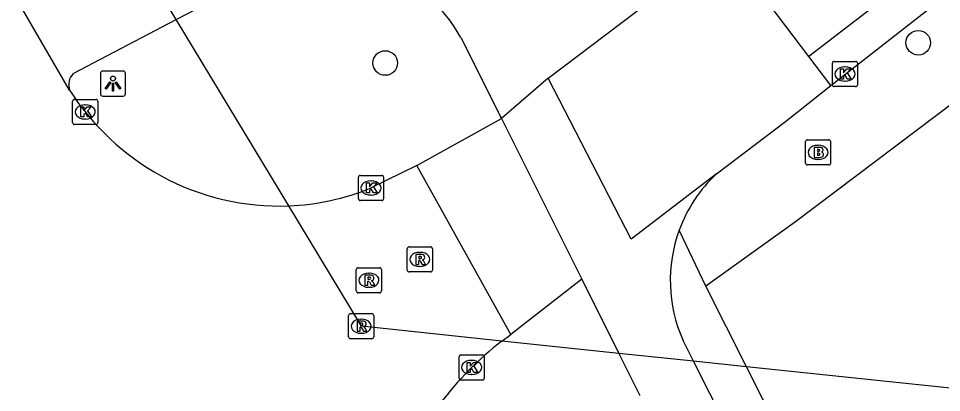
# Model space of a CAD drawing. Extents: x 159353 to 160616, y 385893 to 387321.
# Drawn here: x 159830.7 to 159867.44, y 386440.65 to 386455.52 of the extents above; entities that cross this region are included whole.
import ezdxf

# ---------------------------------------------------------------- set-up
doc = ezdxf.new("R2010")
doc.units = 0
for name, color, linetype in [('IMGEO_Boom', 7, 'Continuous'), ('IMGEO_Brandkraan', 7, 'Continuous'), ('IMGEO_Duiker', 7, 'Continuous'), ('IMGEO_Fietspad_gesloten', 7, 'Continuous'), ('IMGEO_Kolk', 7, 'Continuous'), ('IMGEO_Lichtpunt', 7, 'Continuous'), ('IMGEO_Rijbaan_lokaal_gesloten', 7, 'Continuous'), ('IMGEO_Rijbaan_lokaal_open', 7, 'Continuous'), ('IMGEO_Rioolput', 7, 'Continuous'), ('IMGEO_Voetpad_open', 7, 'Continuous')]:
    doc.layers.add(name, color=color, linetype=linetype)

msp = doc.modelspace()

# ---------------------------------------------------------------- linework, layer by layer
at = {"layer": 'IMGEO_Boom'}
for centre in [(159866.513, 386454.555), (159845.298, 386453.75)]:
    msp.add_circle(centre, 0.489, dxfattribs=at)
at = {"layer": 'IMGEO_Brandkraan'}
for p, q in [((159862.025, 386449.772), (159862.025, 386450.624)), ((159862.1, 386450.698), (159862.952, 386450.698)), ((159863.026, 386450.624), (159863.026, 386449.772)), ((159862.513, 386450.478), (159862.538, 386450.478)), ((159862.536, 386449.918), (159862.511, 386449.918)), ((159862.952, 386449.698), (159862.1, 386449.698))]:
    msp.add_line(p, q, dxfattribs=at)
for points in [[(159862.025, 386449.772), (159862.025, 386450.624)], [(159862.1, 386450.698), (159862.952, 386450.698)], [(159863.026, 386450.624), (159863.026, 386449.772)], [(159862.373, 386450.398), (159862.373, 386449.998), (159862.586, 386449.998)], [(159862.604, 386450.398), (159862.373, 386450.398)], [(159862.552, 386450.317), (159862.498, 386450.317), (159862.498, 386450.241)], [(159862.498, 386450.241), (159862.551, 386450.241)], [(159862.56, 386450.165), (159862.498, 386450.165), (159862.498, 386450.084)], [(159862.498, 386450.084), (159862.56, 386450.084)], [(159862.952, 386449.698), (159862.1, 386449.698)]]:
    msp.add_lwpolyline(points, dxfattribs=at)
for centre, radius, start, end in [((159862.102, 386450.622), 0.0765, 91.552, 178.448), ((159862.102, 386450.622), 0.0765, 91.552, 178.448), ((159862.95, 386450.622), 0.0765, 1.552, 88.448), ((159862.95, 386450.622), 0.0765, 1.552, 88.448), ((159862.553, 386450.279), 0.0379, 267.8285, 90.9355), ((159862.561, 386450.124), 0.0404, 269.8759, 90.5077), ((159862.608, 386450.253), 0.145, 59.4692, 91.5367), ((159862.633, 386450.3), 0.0922, 285.5137, 58.1501), ((159862.638, 386450.108), 0.105, 301.3115, 78.989), ((159862.102, 386449.774), 0.0765, 181.552, 268.448), ((159862.102, 386449.774), 0.0765, 181.552, 268.448), ((159862.592, 386450.249), 0.251, 268.6676, 293.5347), ((159862.95, 386449.774), 0.0765, 271.552, 358.448), ((159862.95, 386449.774), 0.0765, 271.552, 358.448)]:
    msp.add_arc(centre, radius, start, end, dxfattribs=at)
for centre, major_axis, ratio, start_param, end_param in [((159862.512, 386450.198), (-0.387, 0.002), 0.722429, 4.712389, 7.853982), ((159862.537, 386450.198), (-0.39, 0.002), 0.717154, 1.570796, 4.712389)]:
    msp.add_ellipse(centre, major_axis=major_axis, ratio=ratio, start_param=start_param, end_param=end_param, dxfattribs=at)
at = {"layer": 'IMGEO_Duiker'}
msp.add_lwpolyline([(159871.823, 386440.404), (159871.616, 386440.426), (159871.448, 386440.443), (159870.19, 386440.575), (159859.683, 386441.676), (159857.571, 386441.898), (159854.602, 386442.209), (159849.946, 386442.697), (159844.353, 386443.283), (159841.458, 386448.072), (159836.98, 386455.478), (159835.427, 386458.047), (159833.907, 386460.562), (159832.352, 386463.134), (159831.986, 386463.739), (159831.29, 386464.89)], dxfattribs=at)
at = {"layer": 'IMGEO_Fietspad_gesloten'}
for points in [[(159832.879, 386453.328), (159836.98, 386455.478), (159839.259, 386456.673), (159840.883, 386457.457)], [(159848.306, 386454.763), (159849.92, 386451.546)], [(159851.79, 386453.141), (159849.92, 386451.546)], [(159853.126, 386445.153), (159854.602, 386442.209), (159855.438, 386440.54)], [(159969.484, 386232.379), (159951.117, 386263.827), (159929.119, 386301.905), (159889.595, 386379.139), (159865.341, 386426.534), (159857.571, 386441.898), (159857.138, 386442.747)]]:
    msp.add_lwpolyline(points, dxfattribs=at)
for centre, radius, start, end in [((159843.075, 386451.923), 5.952, 28.4989, 111.6068), ((159833.341, 386452.886), 0.639, 136.2348, 200.0141), ((159862.477, 386445.098), 5.834, 133.2485, 159.9147), ((159862.474, 386445.098), 5.831, 159.9002, 203.7823)]:
    msp.add_arc(centre, radius, start, end, dxfattribs=at)
at = {"layer": 'IMGEO_Kolk'}
for p, q in [((159863.168, 386453.814), (159864.02, 386453.814)), ((159863.093, 386452.888), (159863.093, 386453.74)), ((159863.581, 386453.594), (159863.606, 386453.594)), ((159864.094, 386453.74), (159864.094, 386452.888)), ((159864.02, 386452.814), (159863.168, 386452.814)), ((159863.604, 386453.034), (159863.579, 386453.034)), ((159832.86, 386451.378), (159832.86, 386452.23)), ((159832.935, 386452.304), (159833.787, 386452.304)), ((159833.348, 386452.084), (159833.373, 386452.084)), ((159833.861, 386452.23), (159833.861, 386451.378)), ((159833.787, 386451.304), (159832.935, 386451.304)), ((159833.371, 386451.524), (159833.346, 386451.524)), ((159844.234, 386448.357), (159844.234, 386449.209)), ((159844.309, 386449.283), (159845.161, 386449.283)), ((159844.722, 386449.063), (159844.747, 386449.063)), ((159845.235, 386449.209), (159845.235, 386448.357)), ((159845.161, 386448.283), (159844.309, 386448.283)), ((159844.745, 386448.503), (159844.72, 386448.503)), ((159848.239, 386441.223), (159848.239, 386442.075)), ((159848.314, 386442.149), (159849.166, 386442.149)), ((159849.24, 386442.075), (159849.24, 386441.223)), ((159848.727, 386441.929), (159848.752, 386441.929)), ((159848.75, 386441.369), (159848.725, 386441.369)), ((159849.166, 386441.149), (159848.314, 386441.149))]:
    msp.add_line(p, q, dxfattribs=at)
for points in [[(159863.168, 386453.814), (159864.02, 386453.814)], [(159863.093, 386452.888), (159863.093, 386453.74)], [(159863.414, 386453.514), (159863.537, 386453.514), (159863.537, 386453.363), (159863.667, 386453.514), (159863.831, 386453.514), (159863.685, 386453.363), (159863.838, 386453.114), (159863.686, 386453.114), (159863.601, 386453.278), (159863.537, 386453.211), (159863.537, 386453.114), (159863.414, 386453.114), (159863.414, 386453.514)], [(159864.094, 386453.74), (159864.094, 386452.888)], [(159864.02, 386452.814), (159863.168, 386452.814)], [(159832.86, 386451.378), (159832.86, 386452.23)], [(159832.935, 386452.304), (159833.787, 386452.304)], [(159833.181, 386452.004), (159833.304, 386452.004), (159833.304, 386451.853), (159833.434, 386452.004), (159833.598, 386452.004), (159833.452, 386451.853), (159833.605, 386451.604), (159833.453, 386451.604), (159833.368, 386451.768), (159833.304, 386451.701), (159833.304, 386451.604), (159833.181, 386451.604), (159833.181, 386452.004)], [(159833.861, 386452.23), (159833.861, 386451.378)], [(159833.787, 386451.304), (159832.935, 386451.304)], [(159844.234, 386448.357), (159844.234, 386449.209)], [(159844.309, 386449.283), (159845.161, 386449.283)], [(159845.235, 386449.209), (159845.235, 386448.357)], [(159844.555, 386448.983), (159844.678, 386448.983), (159844.678, 386448.832), (159844.808, 386448.983), (159844.972, 386448.983), (159844.826, 386448.832), (159844.979, 386448.583), (159844.827, 386448.583), (159844.742, 386448.747), (159844.678, 386448.68), (159844.678, 386448.583), (159844.555, 386448.583), (159844.555, 386448.983)], [(159845.161, 386448.283), (159844.309, 386448.283)], [(159848.239, 386441.223), (159848.239, 386442.075)], [(159848.314, 386442.149), (159849.166, 386442.149)], [(159849.24, 386442.075), (159849.24, 386441.223)], [(159848.56, 386441.849), (159848.683, 386441.849), (159848.683, 386441.698), (159848.813, 386441.849), (159848.977, 386441.849), (159848.831, 386441.698), (159848.984, 386441.449), (159848.832, 386441.449), (159848.747, 386441.613), (159848.683, 386441.546), (159848.683, 386441.449), (159848.56, 386441.449), (159848.56, 386441.849)], [(159849.166, 386441.149), (159848.314, 386441.149)]]:
    msp.add_lwpolyline(points, dxfattribs=at)
for centre, start, end in [((159863.17, 386453.738), 91.552, 178.448), ((159863.17, 386453.738), 91.552, 178.448), ((159864.018, 386453.738), 1.552, 88.448), ((159864.018, 386453.738), 1.552, 88.448), ((159863.17, 386452.89), 181.552, 268.448), ((159863.17, 386452.89), 181.552, 268.448), ((159864.018, 386452.89), 271.552, 358.448), ((159864.018, 386452.89), 271.552, 358.448), ((159832.937, 386452.228), 91.552, 178.448), ((159832.937, 386452.228), 91.552, 178.448), ((159833.785, 386452.228), 1.552, 88.448), ((159833.785, 386452.228), 1.552, 88.448), ((159832.937, 386451.38), 181.552, 268.448), ((159832.937, 386451.38), 181.552, 268.448), ((159833.785, 386451.38), 271.552, 358.448), ((159833.785, 386451.38), 271.552, 358.448), ((159844.311, 386449.207), 91.552, 178.448), ((159844.311, 386449.207), 91.552, 178.448), ((159845.159, 386449.207), 1.552, 88.448), ((159845.159, 386449.207), 1.552, 88.448), ((159844.311, 386448.359), 181.552, 268.448), ((159844.311, 386448.359), 181.552, 268.448), ((159845.159, 386448.359), 271.552, 358.448), ((159845.159, 386448.359), 271.552, 358.448), ((159848.316, 386442.073), 91.552, 178.448), ((159848.316, 386442.073), 91.552, 178.448), ((159849.164, 386442.073), 1.552, 88.448), ((159849.164, 386442.073), 1.552, 88.448), ((159848.316, 386441.225), 181.552, 268.448), ((159848.316, 386441.225), 181.552, 268.448), ((159849.164, 386441.225), 271.552, 358.448), ((159849.164, 386441.225), 271.552, 358.448)]:
    msp.add_arc(centre, 0.0765, start, end, dxfattribs=at)
for centre, major_axis, ratio, start_param, end_param in [((159863.58, 386453.314), (-0.387, 0.002), 0.722429, 4.712389, 7.853982), ((159863.605, 386453.314), (-0.39, 0.002), 0.717154, 1.570796, 4.712389), ((159833.347, 386451.804), (-0.387, 0.002), 0.722429, 4.712389, 7.853982), ((159833.372, 386451.804), (-0.39, 0.002), 0.717154, 1.570796, 4.712389), ((159844.721, 386448.783), (-0.387, 0.002), 0.722429, 4.712389, 7.853982), ((159844.746, 386448.783), (-0.39, 0.002), 0.717154, 1.570796, 4.712389), ((159848.726, 386441.649), (-0.387, 0.002), 0.722429, 4.712389, 7.853982), ((159848.751, 386441.649), (-0.39, 0.002), 0.717154, 1.570796, 4.712389)]:
    msp.add_ellipse(centre, major_axis=major_axis, ratio=ratio, start_param=start_param, end_param=end_param, dxfattribs=at)
at = {"layer": 'IMGEO_Lichtpunt'}
for p, q in [((159834.869, 386453.43), (159834.061, 386453.43)), ((159834.869, 386453.43), (159834.061, 386453.43)), ((159833.967, 386453.335), (159833.967, 386452.528)), ((159833.967, 386453.335), (159833.967, 386452.528)), ((159834.963, 386452.528), (159834.963, 386453.335)), ((159834.963, 386452.528), (159834.963, 386453.335)), ((159834.061, 386452.434), (159834.869, 386452.434)), ((159834.061, 386452.434), (159834.869, 386452.434))]:
    msp.add_line(p, q, dxfattribs=at)
for points in [[(159834.341, 386452.999), (159834.38, 386452.971), (159834.192, 386452.709), (159834.154, 386452.736), (159834.341, 386452.999)], [(159834.443, 386452.951), (159834.49, 386452.951), (159834.49, 386452.629), (159834.443, 386452.629), (159834.443, 386452.951)], [(159834.553, 386452.971), (159834.591, 386452.998), (159834.778, 386452.736), (159834.739, 386452.708), (159834.553, 386452.971)]]:
    msp.add_lwpolyline(points, dxfattribs=at)
msp.add_circle((159834.466, 386453.133), 0.0994, dxfattribs=at)
for centre, start, end in [((159834.061, 386453.335), 90, 180), ((159834.061, 386453.335), 90, 180), ((159834.869, 386453.335), 0, 90), ((159834.869, 386453.335), 0, 90), ((159834.061, 386452.528), 180, 270), ((159834.061, 386452.528), 180, 270), ((159834.869, 386452.528), 270, 0), ((159834.869, 386452.528), 270, 360)]:
    msp.add_arc(centre, 0.0946, start, end, dxfattribs=at)
at = {"layer": 'IMGEO_Rijbaan_lokaal_gesloten'}
for points in [[(159981.625, 386545.617), (159862.162, 386454.007)], [(159863.032, 386452.854), (159866.972, 386455.933), (159871.465, 386459.398), (159882.548, 386467.87), (159906.298, 386486.087), (159907.737, 386487.189)], [(159832.74, 386452.667), (159830.767, 386456.045), (159830.703, 386456.153)], [(159846.56, 386449.67), (159844.735, 386448.783)], [(159849.946, 386442.697), (159850.302, 386442.96)]]:
    msp.add_lwpolyline(points, dxfattribs=at)
for centre, radius, start, end in [((159841.261, 386458.143), 10.129, 212.7258, 241.2095), ((159841.069, 386457.8), 9.736, 241.2305, 272.291), ((159841.067, 386457.782), 9.718, 272.3066, 292.1765), ((159857.62, 386432.643), 12.648, 127.3546, 159.0516)]:
    msp.add_arc(centre, radius, start, end, dxfattribs=at)
at = {"layer": 'IMGEO_Rijbaan_lokaal_open'}
for points in [[(159862.162, 386454.007), (159859.708, 386457.258)], [(159851.79, 386453.141), (159856.999, 386457.091)], [(159863.032, 386452.854), (159862.162, 386454.007)], [(159858.48, 386449.348), (159855.083, 386446.748), (159851.79, 386453.141)], [(159858.48, 386449.348), (159861.232, 386451.428), (159863.032, 386452.854)], [(159846.56, 386449.67), (159849.92, 386451.546)], [(159849.92, 386451.546), (159853.126, 386445.153)], [(159850.302, 386442.96), (159846.56, 386449.67)], [(159853.126, 386445.153), (159850.302, 386442.96)]]:
    msp.add_lwpolyline(points, dxfattribs=at)
at = {"layer": 'IMGEO_Rioolput'}
for p, q in [((159846.249, 386446.444), (159847.101, 386446.444)), ((159846.174, 386445.518), (159846.174, 386446.37)), ((159846.662, 386446.224), (159846.687, 386446.224)), ((159847.175, 386446.37), (159847.175, 386445.518)), ((159844.149, 386444.688), (159844.149, 386445.54)), ((159844.224, 386445.614), (159845.076, 386445.614)), ((159844.637, 386445.394), (159844.662, 386445.394)), ((159845.15, 386445.54), (159845.15, 386444.688)), ((159847.101, 386445.444), (159846.249, 386445.444)), ((159846.685, 386445.664), (159846.66, 386445.664)), ((159845.076, 386444.614), (159844.224, 386444.614)), ((159844.66, 386444.834), (159844.635, 386444.834)), ((159843.841, 386442.861), (159843.841, 386443.713)), ((159843.916, 386443.787), (159844.768, 386443.787)), ((159844.329, 386443.567), (159844.354, 386443.567)), ((159844.842, 386443.713), (159844.842, 386442.861)), ((159844.768, 386442.787), (159843.916, 386442.787)), ((159844.352, 386443.007), (159844.327, 386443.007))]:
    msp.add_line(p, q, dxfattribs=at)
for points in [[(159846.249, 386446.444), (159847.101, 386446.444)], [(159846.174, 386445.518), (159846.174, 386446.37)], [(159846.763, 386446.142), (159846.511, 386446.144), (159846.511, 386445.744)], [(159847.175, 386446.37), (159847.175, 386445.518)], [(159846.511, 386445.744), (159846.635, 386445.744), (159846.635, 386445.906), (159846.646, 386445.906)], [(159846.689, 386446.063), (159846.635, 386446.063), (159846.635, 386445.982)], [(159846.635, 386445.982), (159846.687, 386445.982)], [(159846.693, 386445.877), (159846.764, 386445.744), (159846.904, 386445.744), (159846.839, 386445.87)], [(159844.149, 386444.688), (159844.149, 386445.54)], [(159844.224, 386445.614), (159845.076, 386445.614)], [(159845.15, 386445.54), (159845.15, 386444.688)], [(159847.101, 386445.444), (159846.249, 386445.444)], [(159844.738, 386445.312), (159844.486, 386445.314), (159844.486, 386444.914)], [(159844.486, 386444.914), (159844.61, 386444.914), (159844.61, 386445.076), (159844.621, 386445.076)], [(159844.664, 386445.233), (159844.61, 386445.233), (159844.61, 386445.152)], [(159844.61, 386445.152), (159844.662, 386445.152)], [(159844.668, 386445.047), (159844.739, 386444.914), (159844.879, 386444.914), (159844.814, 386445.04)], [(159845.076, 386444.614), (159844.224, 386444.614)], [(159843.841, 386442.861), (159843.841, 386443.713)], [(159843.916, 386443.787), (159844.768, 386443.787)], [(159844.842, 386443.713), (159844.842, 386442.861)], [(159844.43, 386443.485), (159844.178, 386443.487), (159844.178, 386443.087)], [(159844.178, 386443.087), (159844.302, 386443.087), (159844.302, 386443.249), (159844.313, 386443.249)], [(159844.356, 386443.406), (159844.302, 386443.406), (159844.302, 386443.325)], [(159844.302, 386443.325), (159844.354, 386443.325)], [(159844.36, 386443.22), (159844.431, 386443.087), (159844.571, 386443.087), (159844.506, 386443.213)], [(159844.768, 386442.787), (159843.916, 386442.787)]]:
    msp.add_lwpolyline(points, dxfattribs=at)
for centre, radius, start, end in [((159846.251, 386446.368), 0.0765, 91.552, 178.448), ((159846.251, 386446.368), 0.0765, 91.552, 178.448), ((159847.099, 386446.368), 0.0765, 1.552, 88.448), ((159847.099, 386446.368), 0.0765, 1.552, 88.448), ((159846.762, 386446.032), 0.109, 350.3612, 89.416), ((159846.645, 386445.853), 0.0533, 26.0293, 88.6989), ((159846.671, 386446.171), 0.19, 274.7715, 282.9687), ((159846.695, 386445.967), 0.0964, 77.0061, 93.1865), ((159846.709, 386446.024), 0.0378, 276.6634, 79.6772), ((159846.76, 386446.032), 0.112, 277.5842, 350.9817), ((159846.744, 386445.817), 0.108, 29.5134, 73.7905), ((159844.226, 386445.538), 0.0765, 91.552, 178.448), ((159844.226, 386445.538), 0.0765, 91.552, 178.448), ((159845.074, 386445.538), 0.0765, 1.552, 88.448), ((159845.074, 386445.538), 0.0765, 1.552, 88.448), ((159846.251, 386445.52), 0.0765, 181.552, 268.448), ((159846.251, 386445.52), 0.0765, 181.552, 268.448), ((159847.099, 386445.52), 0.0765, 271.552, 358.448), ((159847.099, 386445.52), 0.0765, 271.552, 358.448), ((159844.62, 386445.023), 0.0533, 26.0293, 88.6989), ((159844.646, 386445.341), 0.19, 274.7715, 282.9687), ((159844.67, 386445.137), 0.0964, 77.0061, 93.1865), ((159844.684, 386445.194), 0.0378, 276.6634, 79.6772), ((159844.737, 386445.202), 0.109, 350.3612, 89.416), ((159844.735, 386445.202), 0.112, 277.5842, 350.9817), ((159844.719, 386444.987), 0.108, 29.5134, 73.7905), ((159844.226, 386444.69), 0.0765, 181.552, 268.448), ((159844.226, 386444.69), 0.0765, 181.552, 268.448), ((159845.074, 386444.69), 0.0765, 271.552, 358.448), ((159845.074, 386444.69), 0.0765, 271.552, 358.448), ((159843.918, 386443.711), 0.0765, 91.552, 178.448), ((159843.918, 386443.711), 0.0765, 91.552, 178.448), ((159844.766, 386443.711), 0.0765, 1.552, 88.448), ((159844.766, 386443.711), 0.0765, 1.552, 88.448), ((159844.312, 386443.196), 0.0533, 26.0293, 88.6989), ((159844.338, 386443.514), 0.19, 274.7715, 282.9687), ((159844.362, 386443.31), 0.0964, 77.0061, 93.1865), ((159844.376, 386443.367), 0.0378, 276.6634, 79.6772), ((159844.429, 386443.375), 0.109, 350.3612, 89.416), ((159844.427, 386443.375), 0.112, 277.5842, 350.9817), ((159844.411, 386443.16), 0.108, 29.5134, 73.7905), ((159843.918, 386442.863), 0.0765, 181.552, 268.448), ((159843.918, 386442.863), 0.0765, 181.552, 268.448), ((159844.766, 386442.863), 0.0765, 271.552, 358.448), ((159844.766, 386442.863), 0.0765, 271.552, 358.448)]:
    msp.add_arc(centre, radius, start, end, dxfattribs=at)
for centre, major_axis, ratio, start_param, end_param in [((159846.661, 386445.944), (-0.387, 0.002), 0.722429, 4.712389, 7.853982), ((159846.686, 386445.944), (-0.39, 0.002), 0.717154, 1.570796, 4.712389), ((159844.636, 386445.114), (-0.387, 0.002), 0.722429, 4.712389, 7.853982), ((159844.661, 386445.114), (-0.39, 0.002), 0.717154, 1.570796, 4.712389), ((159844.328, 386443.287), (-0.387, 0.002), 0.722429, 4.712389, 7.853982), ((159844.353, 386443.287), (-0.39, 0.002), 0.717154, 1.570796, 4.712389)]:
    msp.add_ellipse(centre, major_axis=major_axis, ratio=ratio, start_param=start_param, end_param=end_param, dxfattribs=at)
at = {"layer": 'IMGEO_Voetpad_open'}
for points in [[(159903.401, 386479.482), (159898.246, 386475.531), (159868.81, 386452.849), (159861.63, 386447.437), (159858.062, 386444.883)], [(159858.062, 386444.883), (159856.998, 386447.102)], [(159891.172, 386380.045), (159888.747, 386384.795), (159888.2, 386384.515), (159886.848, 386387.155), (159887.399, 386387.437), (159882.445, 386397.133), (159881.883, 386396.849), (159880.525, 386399.537), (159881.073, 386399.814), (159876.144, 386409.444), (159875.594, 386409.167), (159874.241, 386411.855), (159874.77, 386412.13), (159870.307, 386420.849), (159869.762, 386420.592), (159868.367, 386423.245), (159868.904, 386423.524), (159864.006, 386433.182), (159863.478, 386432.889), (159862.48, 386434.87), (159862.985, 386435.144), (159859.683, 386441.676), (159858.062, 386444.883)]]:
    msp.add_lwpolyline(points, dxfattribs=at)

doc.saveas('drawing.dxf')
